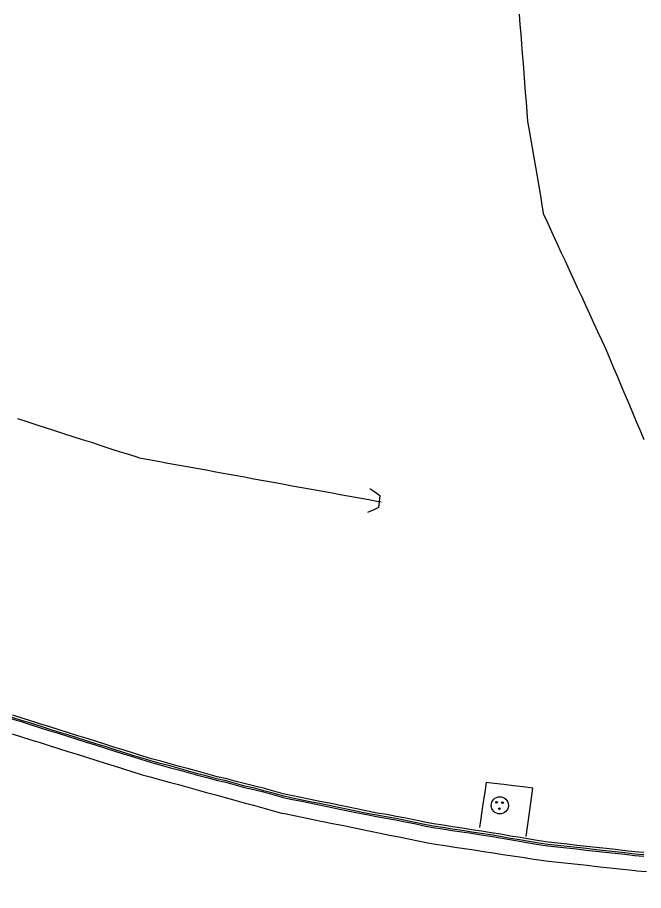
# Model space of a CAD drawing. Extents: x 1901471 to 1963503, y 756461 to 799997.
# Drawn here: x 1929367.1 to 1929431.4, y 773103.1 to 773192.9 of the extents above; entities that cross this region are included whole.
import ezdxf

# ---------------------------------------------------------------- set-up
doc = ezdxf.new("R2010")
doc.units = 0
for name, color, linetype in [('Default', 7, 'Continuous'), ('RD_EX_Bridge', 7, 'Continuous'), ('RD_EX_Conc', 7, 'Continuous'), ('RD_EX_DR_ErosCtrl', 7, 'Continuous'), ('RD_EX_DR_Inlet', 7, 'Continuous'), ('RD_EX_H2O', 7, 'Continuous'), ('RD_EX_Road', 7, 'Continuous'), ('RD_HC_Cl', 7, 'Continuous')]:
    doc.layers.add(name, color=color, linetype=linetype)

# ---------------------------------------------------------------- blocks, each defined once
blk = doc.blocks.new('CB')
at = {"layer": 'Default'}
blk.add_lwpolyline([(0.1096, -0.1265), (0.0546, -0.0948), (0, -0.063), (0, 0), (0, 0.063), (0.0546, 0.0948), (0.1096, 0.1265)], dxfattribs=at)
blk = doc.blocks.new('MH')
at = {"layer": 'RD_EX_DR_Inlet'}
for centre, radius in [((0, 0), 1.75), ((-0.66, 0.63), 0.175), ((0.56, 0.56), 0.175), ((-0.09, -0.66), 0.175)]:
    blk.add_circle(centre, radius, dxfattribs=at)

msp = doc.modelspace()

# ---------------------------------------------------------------- linework, layer by layer
at = {"layer": 'RD_EX_Conc'}
for points in [[(1929431.46, 773107.04), (1929430.53, 773107.12), (1929429.54, 773107.23), (1929428.55, 773107.34), (1929427.56, 773107.45), (1929426.56, 773107.56), (1929425.57, 773107.67), (1929424.57, 773107.78), (1929423.58, 773107.89), (1929422.59, 773108), (1929421.6, 773108.11), (1929420.69, 773108.23), (1929419.7, 773108.4), (1929418.72, 773108.58), (1929417.73, 773108.73), (1929416.74, 773108.92), (1929415.76, 773109.08), (1929414.77, 773109.23), (1929413.78, 773109.38), (1929412.79, 773109.53), (1929411.8, 773109.68), (1929410.82, 773109.84), (1929409.83, 773109.99), (1929408.94, 773110.16), (1929407.96, 773110.37), (1929406.98, 773110.57), (1929406, 773110.76), (1929405.02, 773110.94), (1929404.03, 773111.1), (1929403.05, 773111.3), (1929402.07, 773111.5), (1929401.09, 773111.7), (1929400.11, 773111.9), (1929399.13, 773112.1), (1929398.15, 773112.3), (1929397.17, 773112.5), (1929396.19, 773112.7), (1929395.21, 773112.9), (1929394.37, 773113.09), (1929393.4, 773113.36), (1929392.44, 773113.62), (1929391.47, 773113.88), (1929390.5, 773114.1), (1929389.53, 773114.36), (1929388.57, 773114.63), (1929387.59, 773114.83), (1929386.62, 773115.1), (1929385.66, 773115.36), (1929384.69, 773115.63), (1929383.73, 773115.89), (1929382.77, 773116.16), (1929381.8, 773116.42), (1929380.84, 773116.69), (1929379.94, 773116.95), (1929378.99, 773117.25), (1929378.03, 773117.55), (1929377.08, 773117.85), (1929376.13, 773118.15), (1929375.17, 773118.45), (1929374.22, 773118.75), (1929373.26, 773119.05), (1929372.31, 773119.35), (1929371.36, 773119.65), (1929370.4, 773119.95), (1929369.45, 773120.25), (1929368.49, 773120.55), (1929367.54, 773120.85), (1929366.59, 773121.15)], [(1929366.48, 773120.8), (1929367.43, 773120.5), (1929368.38, 773120.2), (1929369.34, 773119.9), (1929370.29, 773119.6), (1929371.25, 773119.3), (1929372.2, 773119), (1929373.15, 773118.7), (1929374.11, 773118.4), (1929375.06, 773118.1), (1929376.02, 773117.8), (1929376.97, 773117.5), (1929377.92, 773117.2), (1929378.88, 773116.9), (1929379.83, 773116.6), (1929380.74, 773116.33), (1929381.7, 773116.07), (1929382.67, 773115.8), (1929383.63, 773115.54), (1929384.6, 773115.27), (1929385.56, 773115.01), (1929386.53, 773114.74), (1929387.49, 773114.48), (1929388.47, 773114.27), (1929389.43, 773114.01), (1929390.4, 773113.74), (1929391.37, 773113.52), (1929392.34, 773113.27), (1929393.31, 773113), (1929394.27, 773112.74), (1929395.14, 773112.54), (1929396.12, 773112.34), (1929397.1, 773112.14), (1929398.08, 773111.94), (1929399.06, 773111.74), (1929400.04, 773111.54), (1929401.02, 773111.34), (1929402, 773111.14), (1929402.98, 773110.94), (1929403.96, 773110.74), (1929404.95, 773110.58), (1929405.93, 773110.39), (1929406.91, 773110.21), (1929407.89, 773110.01), (1929408.87, 773109.8), (1929409.77, 773109.62), (1929410.76, 773109.47), (1929411.75, 773109.32), (1929412.74, 773109.17), (1929413.72, 773109.02), (1929414.71, 773108.87), (1929415.7, 773108.71), (1929416.69, 773108.55), (1929417.67, 773108.37), (1929418.66, 773108.21), (1929419.64, 773108.04), (1929420.63, 773107.87), (1929421.56, 773107.74), (1929422.55, 773107.63), (1929423.54, 773107.52), (1929424.53, 773107.41), (1929425.53, 773107.3), (1929426.52, 773107.19), (1929427.51, 773107.08), (1929428.51, 773106.97), (1929429.5, 773106.86), (1929430.49, 773106.75), (1929431.44, 773106.67)], [(1929431.45, 773106.81), (1929430.51, 773106.89), (1929429.51, 773107), (1929428.52, 773107.11), (1929427.53, 773107.22), (1929426.54, 773107.33), (1929425.54, 773107.44), (1929424.55, 773107.55), (1929423.56, 773107.66), (1929422.56, 773107.77), (1929421.57, 773107.88), (1929420.65, 773108), (1929419.67, 773108.18), (1929418.68, 773108.35), (1929417.69, 773108.5), (1929416.71, 773108.69), (1929415.72, 773108.85), (1929414.73, 773109), (1929413.75, 773109.15), (1929412.76, 773109.31), (1929411.77, 773109.46), (1929410.78, 773109.61), (1929409.79, 773109.76), (1929408.9, 773109.93), (1929407.92, 773110.14), (1929406.94, 773110.34), (1929405.96, 773110.53), (1929404.97, 773110.72), (1929403.99, 773110.87), (1929403.01, 773111.07), (1929402.03, 773111.27), (1929401.05, 773111.47), (1929400.07, 773111.67), (1929399.09, 773111.87), (1929398.11, 773112.07), (1929397.13, 773112.27), (1929396.15, 773112.47), (1929395.17, 773112.67), (1929394.31, 773112.87), (1929393.34, 773113.13), (1929392.38, 773113.4), (1929391.41, 773113.65), (1929390.43, 773113.87), (1929389.47, 773114.14), (1929388.51, 773114.4), (1929387.53, 773114.61), (1929386.56, 773114.88), (1929385.6, 773115.14), (1929384.63, 773115.41), (1929383.67, 773115.67), (1929382.71, 773115.94), (1929381.74, 773116.2), (1929380.78, 773116.47), (1929379.87, 773116.73), (1929378.92, 773117.03), (1929377.97, 773117.33), (1929377.01, 773117.63), (1929376.06, 773117.93), (1929375.1, 773118.23), (1929374.15, 773118.53), (1929373.2, 773118.83), (1929372.24, 773119.13), (1929371.29, 773119.43), (1929370.33, 773119.73), (1929369.38, 773120.03), (1929368.43, 773120.33), (1929367.47, 773120.63), (1929366.52, 773120.93)], [(1929419.34, 773108.68), (1929419.48, 773109.67), (1929419.62, 773110.66), (1929419.76, 773111.65), (1929419.89, 773112.64), (1929420.04, 773113.65), (1929419.04, 773113.78), (1929418.05, 773113.9), (1929417.06, 773114.02), (1929416.07, 773114.14), (1929415.23, 773114.25), (1929415.09, 773113.26), (1929414.94, 773112.27), (1929414.8, 773111.28), (1929414.66, 773110.29), (1929414.56, 773109.63)]]:
    msp.add_lwpolyline(points, dxfattribs=at)
at = {"layer": 'RD_EX_DR_ErosCtrl'}
msp.add_lwpolyline([(1929431.49, 773149.48), (1929431.1, 773150.4), (1929430.71, 773151.32), (1929430.32, 773152.24), (1929429.93, 773153.16), (1929429.54, 773154.08), (1929429.15, 773155), (1929428.76, 773155.92), (1929428.37, 773156.84), (1929427.99, 773157.76), (1929427.57, 773158.75), (1929427.15, 773159.66), (1929426.73, 773160.56), (1929426.31, 773161.47), (1929425.89, 773162.38), (1929425.47, 773163.29), (1929425.06, 773164.2), (1929424.64, 773165.1), (1929424.22, 773166.01), (1929423.8, 773166.92), (1929423.38, 773167.83), (1929422.96, 773168.73), (1929422.54, 773169.64), (1929422.12, 773170.55), (1929421.71, 773171.46), (1929421.29, 773172.37), (1929421.18, 773172.59), (1929421.01, 773173.58), (1929420.85, 773174.56), (1929420.68, 773175.55), (1929420.51, 773176.53), (1929420.34, 773177.52), (1929420.17, 773178.5), (1929420, 773179.49), (1929419.83, 773180.47), (1929419.66, 773181.46), (1929419.54, 773182.19), (1929419.46, 773183.18), (1929419.38, 773184.18), (1929419.3, 773185.18), (1929419.22, 773186.17), (1929419.15, 773187.17), (1929419.07, 773188.17), (1929418.99, 773189.17), (1929418.91, 773190.16), (1929418.83, 773191.16), (1929418.75, 773192.16), (1929418.67, 773193.22)], dxfattribs=at)
at = {"layer": 'RD_EX_H2O'}
msp.add_lwpolyline([(1929367.05, 773151.67), (1929368.01, 773151.36), (1929368.96, 773151.05), (1929368.96, 773151.05), (1929369.91, 773150.75), (1929370.86, 773150.44), (1929371.81, 773150.13), (1929372.76, 773149.82), (1929373.71, 773149.51), (1929374.67, 773149.21), (1929375.62, 773148.9), (1929376.57, 773148.59), (1929377.52, 773148.28), (1929378.47, 773147.98), (1929379.42, 773147.67), (1929379.58, 773147.62), (1929380.56, 773147.44), (1929381.54, 773147.26), (1929382.53, 773147.08), (1929383.51, 773146.9), (1929384.49, 773146.72), (1929385.48, 773146.55), (1929386.46, 773146.37), (1929387.44, 773146.19), (1929388.42, 773146.01), (1929389.41, 773145.83), (1929390.39, 773145.65), (1929391.37, 773145.47), (1929392.36, 773145.29), (1929393.34, 773145.11), (1929394.32, 773144.93), (1929395.31, 773144.75), (1929396.29, 773144.57), (1929397.27, 773144.4), (1929398.26, 773144.22), (1929399.24, 773144.04), (1929400.22, 773143.86), (1929401.21, 773143.68), (1929402.19, 773143.5), (1929403.17, 773143.32), (1929404.16, 773143.14), (1929404.43, 773143.09)], dxfattribs=at)
at = {"layer": 'RD_EX_Road'}
msp.add_lwpolyline([(1929366.52, 773119.24), (1929367.47, 773118.94), (1929368.43, 773118.64), (1929369.38, 773118.34), (1929370.33, 773118.04), (1929371.29, 773117.74), (1929372.24, 773117.44), (1929373.2, 773117.14), (1929374.15, 773116.84), (1929375.1, 773116.54), (1929376.06, 773116.24), (1929377.01, 773115.94), (1929377.97, 773115.64), (1929378.92, 773115.34), (1929379.87, 773115.04), (1929380.71, 773114.81), (1929381.67, 773114.55), (1929382.64, 773114.28), (1929383.6, 773114.02), (1929384.56, 773113.75), (1929385.53, 773113.49), (1929386.49, 773113.22), (1929387.46, 773112.96), (1929388.42, 773112.69), (1929389.39, 773112.43), (1929390.35, 773112.16), (1929391.31, 773111.9), (1929392.28, 773111.63), (1929393.24, 773111.37), (1929394.21, 773111.1), (1929394.53, 773111.04), (1929395.51, 773110.84), (1929396.49, 773110.64), (1929397.47, 773110.44), (1929398.45, 773110.24), (1929399.43, 773110.04), (1929400.41, 773109.84), (1929401.39, 773109.64), (1929402.37, 773109.44), (1929403.35, 773109.24), (1929404.33, 773109.04), (1929405.31, 773108.84), (1929406.29, 773108.64), (1929407.27, 773108.44), (1929408.25, 773108.24), (1929409.23, 773108.04), (1929410.04, 773107.91), (1929411.03, 773107.76), (1929412.02, 773107.61), (1929413.01, 773107.46), (1929413.99, 773107.31), (1929414.98, 773107.16), (1929415.97, 773107), (1929416.96, 773106.85), (1929417.95, 773106.7), (1929418.94, 773106.55), (1929419.92, 773106.4), (1929420.91, 773106.25), (1929421.65, 773106.16), (1929422.64, 773106.05), (1929423.63, 773105.94), (1929424.63, 773105.84), (1929425.62, 773105.73), (1929426.61, 773105.62), (1929427.61, 773105.51), (1929428.6, 773105.4), (1929429.6, 773105.29), (1929430.59, 773105.18), (1929430.73, 773105.16), (1929431.72, 773105.09)], dxfattribs=at)
at = {"layer": 'RD_HC_Cl'}
msp.add_arc((1933934.019, 762479.741), 11482.379, 112.0131601, 122.8458902, dxfattribs=at)

# ---------------------------------------------------------------- block references
at = {"layer": 'RD_EX_Bridge', "xscale": 9.842519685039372, "yscale": 9.842519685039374, "rotation": 174.847568}
msp.add_blockref('CB', (1929404.24, 773143.13), dxfattribs=at)
at = {"layer": 'RD_EX_DR_Inlet', "xscale": 0.5039370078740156, "yscale": 0.5039370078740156}
msp.add_blockref('MH', (1929416.64, 773111.89), dxfattribs=at)

doc.saveas('drawing.dxf')
